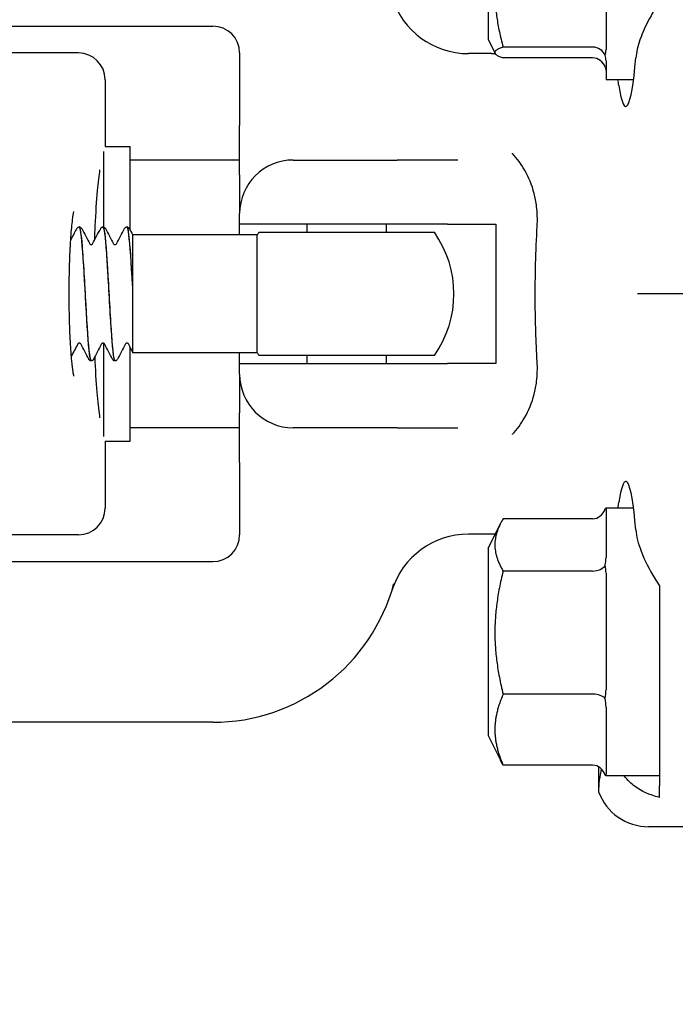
# Model space of a CAD drawing. Header units: inches. Extents: x 18 to 846, y -67 to 561.
# Tile 337 of 656: x 319.29 to 320.82, y 508.61 to 510.91. Entities that reach past the tile are written whole.
import ezdxf

# ---------------------------------------------------------------- set-up
doc = ezdxf.new("R2010")
doc.units = ezdxf.units.IN
doc.header["$LTSCALE"] = 24
doc.header["$MEASUREMENT"] = 0
doc.layers.add('Dimension (ANSI)', color=7, linetype='Continuous', lineweight=25)
doc.layers.add('Visible (ANSI)', color=7, linetype='Continuous', lineweight=30)
doc.styles.add('Note Text (ANSI)', font='tahoma.ttf')
doc.dimstyles.new('SB Fraction-16 (ANSI)', dxfattribs={"dimscale": 24, "dimtxt": 0.125, "dimasz": 0.098425, "dimexe": 0.125, "dimexo": 0.0625, "dimgap": 0.031496, "dimtad": 0, "dimtih": 1, "dimtoh": 1, "dimdec": 4, "dimrnd": 1e-08, "dimzin": 0, "dimdsep": 46, "dimlunit": 5, "dimtxsty": 'Note Text (ANSI)', "dimcen": 0.09, "dimdle": 0.393701, "dimclrd": 256, "dimclre": 256, "dimclrt": 256, "dimadec": 0, "dimazin": 3, "dimtfac": 0.96, "dimtofl": 0, "dimtmove": 0, "dimatfit": 3, "dimfxl": 1, "dimfrac": 2, "dimtolj": 1, "dimtzin": 12, "dimlwd": -1, "dimlwe": -1, "dimarcsym": 0})

# ---------------------------------------------------------------- blocks, each defined once
blk = doc.blocks.new('*D18')
at = {"layer": 'Defpoints', "color": 0, "transparency": 16777216}
for p in [(331.6784, 544.0067), (242.8595, 406.0067), (331.6784, 406.0067)]:
    blk.add_point(p, dxfattribs=at)
at = {"layer": 'Dimension (ANSI)', "transparency": 16777216}
for p, q in [((330.1784, 544.0067), (239.8595, 544.0067)), ((242.8595, 541.6445), (242.8595, 486.3311)), ((242.8595, 408.3689), (242.8595, 481.6823)), ((330.1784, 406.0067), (239.8595, 406.0067))]:
    blk.add_line(p, q, dxfattribs=at)
for points in [[(242.4658, 541.6445), (243.2532, 541.6445), (242.8595, 544.0067)], [(242.4658, 408.3689), (243.2532, 408.3689), (242.8595, 406.0067)]]:
    blk.add_solid(points, dxfattribs=at)
at = {"layer": 'Dimension (ANSI)', "transparency": 16777216, "insert": (239.783, 485.5752), "char_height": 3, "attachment_point": 1, "style": 'Note Text (ANSI)'}
blk.add_mtext('\\A1;138', dxfattribs=at)

msp = doc.modelspace()

# ---------------------------------------------------------------- linework, layer by layer
at = {"layer": 'Visible (ANSI)'}
for p, q in [((320.38439, 511.30224), (320.38439, 510.86474)), ((320.65939, 511.08808), (320.65939, 510.84118)), ((318.69189, 510.89599), (319.74189, 510.89599)), ((320.38439, 510.86474), (320.40049, 510.83254)), ((320.62814, 510.84702), (320.41935, 510.84702)), ((319.42807, 510.83349), (319.16001, 510.83349)), ((319.80439, 510.83349), (319.80439, 510.66442)), ((320.39203, 510.83182), (320.33862, 510.83182)), ((320.62814, 510.82186), (320.41935, 510.82186)), ((320.65939, 510.81518), (320.65939, 510.77099)), ((319.49057, 510.77099), (319.49057, 510.61474)), ((320.72361, 510.77099), (320.65939, 510.77099)), ((319.80439, 510.54901), (319.80439, 510.66442)), ((319.48676, 510.60355), (319.48676, 510.42716)), ((319.49057, 510.61474), (319.54926, 510.61474)), ((319.54926, 510.41922), (319.54926, 510.61474)), ((319.80439, 510.58349), (319.54926, 510.58349)), ((319.92939, 510.58349), (320.17185, 510.58349)), ((320.31365, 510.58349), (320.17185, 510.58349)), ((319.80439, 510.54901), (319.80439, 510.45849)), ((319.80439, 510.43349), (319.80439, 510.45849)), ((319.80439, 510.40849), (319.80439, 510.43349)), ((320.28931, 510.43349), (319.80439, 510.43349)), ((319.96189, 510.41474), (319.96189, 510.43349)), ((320.14689, 510.41474), (320.14689, 510.43349)), ((320.28931, 510.43349), (320.40216, 510.43349)), ((320.40216, 510.43349), (320.40216, 510.10849)), ((319.43045, 510.42724), (319.42987, 510.42724)), ((319.48606, 510.42724), (319.48548, 510.42724)), ((319.54167, 510.42724), (319.54109, 510.42724)), ((319.55439, 510.40944), (319.55439, 510.36112)), ((319.8456, 510.40849), (319.55439, 510.40849)), ((319.8456, 510.13349), (319.8456, 510.40849)), ((319.84985, 510.41474), (320.25893, 510.41474)), ((319.55439, 510.36112), (319.55439, 510.29193)), ((319.55439, 510.29193), (319.55439, 510.28171)), ((319.55439, 510.28171), (319.55439, 510.20777)), ((320.85778, 510.27099), (320.73318, 510.27099)), ((319.55439, 510.20777), (319.55439, 510.13646)), ((319.48676, 510.15582), (319.48676, 509.93843)), ((319.54926, 509.92724), (319.54926, 510.14573)), ((319.55439, 510.13646), (319.55439, 510.13349)), ((319.8456, 510.13349), (319.55439, 510.13349)), ((319.80439, 510.10849), (319.80439, 510.13349)), ((319.45826, 510.11474), (319.45768, 510.11474)), ((319.51387, 510.11474), (319.51329, 510.11474)), ((320.25893, 510.12724), (319.84985, 510.12724)), ((319.96189, 510.10849), (319.96189, 510.12724)), ((320.14689, 510.10849), (320.14689, 510.12724)), ((319.80439, 510.08349), (319.80439, 510.10849)), ((319.80439, 510.10849), (320.28931, 510.10849)), ((320.40216, 510.10849), (320.28931, 510.10849)), ((319.80439, 510.08349), (319.80439, 509.99297)), ((319.80439, 509.87756), (319.80439, 509.99297)), ((319.80439, 509.95849), (319.54926, 509.95849)), ((320.17185, 509.95849), (319.92939, 509.95849)), ((320.17185, 509.95849), (320.31365, 509.95849)), ((319.49057, 509.92724), (319.49057, 509.77099)), ((319.49057, 509.92724), (319.54926, 509.92724)), ((319.80439, 509.87756), (319.80439, 509.70849)), ((320.65939, 509.77099), (320.65939, 509.65582)), ((320.72361, 509.77099), (320.65939, 509.77099)), ((320.62814, 509.74607), (320.41935, 509.74607)), ((320.38439, 509.67724), (320.41293, 509.73434)), ((319.42807, 509.70849), (319.16001, 509.70849)), ((320.39203, 509.71017), (320.33862, 509.71017)), ((320.38439, 509.67724), (320.38439, 509.23974)), ((318.69189, 509.64599), (319.74189, 509.64599)), ((320.62814, 509.62407), (320.41935, 509.62407)), ((320.65939, 509.6187), (320.65939, 509.34731)), ((320.62814, 509.33649), (320.41935, 509.33649)), ((320.78439, 509.33844), (320.78439, 509.19241)), ((320.65939, 509.30623), (320.65939, 509.14997)), ((319.74189, 509.27099), (318.69189, 509.27099)), ((320.38439, 509.23974), (320.41293, 509.18265)), ((320.62814, 509.17091), (320.41935, 509.17091)), ((320.64203, 509.16717), (320.64203, 509.10871)), ((320.78439, 509.17697), (320.78439, 509.1229)), ((320.65939, 509.14603), (320.65939, 509.14599)), ((320.78439, 509.14599), (320.65939, 509.14599)), ((320.78439, 509.09571), (320.78439, 509.1229)), ((321.25939, 509.02724), (320.75891, 509.02724))]:
    msp.add_line(p, q, dxfattribs=at)
for centre, radius, start, end in [((320.33862, 511.01932), 0.1875, 197.29662, 270), ((319.74189, 510.83349), 0.0625, 0, 90), ((319.42807, 510.77099), 0.0625, 0, 90), ((320.39203, 511.08182), 0.25, 270, 272.01441), ((319.92939, 510.45849), 0.125, 90, 180), ((320.05439, 510.27099), 0.25, 144.90037, 146.63299), ((320.05439, 510.27099), 0.25, 324.90037, 35.09963), ((320.05439, 510.27099), 0.25, 213.36701, 215.09963), ((319.92939, 510.08349), 0.125, 180, 270), ((319.42807, 509.77099), 0.0625, 270, 0), ((319.74189, 509.70849), 0.0625, 270, 0), ((320.33862, 509.52267), 0.1875, 90, 162.70338), ((320.39203, 509.46017), 0.25, 87.99498, 90), ((319.74189, 509.70849), 0.4375, 270, 344.98183)]:
    msp.add_arc(centre, radius, start, end, dxfattribs=at)
for centre, major_axis, ratio, start_param, end_param in [((320.62814, 510.81746), (0.03125, 0), 0.9458753, 0.3466468, 1.5707963), ((320.62814, 510.78916), (0, 0.0327), 0.9555533, 5.0590358, 6.2831853), ((320.70547, 511.08349), (0, 0.375), 0.0874887, 2.6230455, 3.9395987), ((320.70547, 509.45849), (0, 0.375), 0.0874887, 5.4851792, 6.8017325), ((320.62814, 509.78202), (0, -0.03595), 0.8693335, 0, 1.2241495), ((320.62814, 509.64477), (0.03125, 0), 0.662309, 4.712389, 5.9365385), ((320.62814, 509.32124), (0.03125, 0), 0.4879975, 0.3466468, 1.5707963), ((320.62814, 509.13497), (0, -0.03595), 0.8693335, 1.9174431, 3.1415927), ((320.75987, 509.15272), (-0.08906, -0.08906), 0.9924325, 5.8523356, 7.0647854)]:
    msp.add_ellipse(centre, major_axis=major_axis, ratio=ratio, start_param=start_param, end_param=end_param, dxfattribs=at)
for points, weights in [([(320.41935, 511.10865), (320.38327, 510.97784), (320.41935, 510.84702)], [1.04422863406, 1.20577136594, 1.04422863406]), ([(320.41935, 510.84702), (320.38327, 510.83444), (320.41935, 510.82186)], [1.04422863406, 1.20577136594, 1.04422863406]), ([(320.41935, 509.74607), (320.38327, 509.68507), (320.41935, 509.62407)], [1.04422863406, 1.20577136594, 1.04422863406]), ([(320.41935, 509.62407), (320.38327, 509.48028), (320.41935, 509.33649)], [1.04422863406, 1.20577136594, 1.04422863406]), ([(320.78439, 509.58959), (320.78439, 509.46474), (320.78439, 509.33844)], [0.999914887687, 0.999912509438, 0.999993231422]), ([(320.41935, 509.33649), (320.38327, 509.2537), (320.41935, 509.17091)], [1.04422863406, 1.20577136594, 1.04422863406]), ([(320.41935, 509.17091), (320.4158, 509.17691), (320.41293, 509.18265)], [1.04422863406, 1.05817173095, 1.06970791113])]:
    msp.add_rational_spline(points, weights, degree=2, dxfattribs=at)
for points, knots in [([(320.78439, 510.95239), (320.77685, 510.94159), (320.77009, 510.93056), (320.75432, 510.90245), (320.7451, 510.88282), (320.73348, 510.84909), (320.73007, 510.83468), (320.72896, 510.82169)], [1.39731378, 1.39731378, 1.39731378, 1.39731378, 1.49356897, 1.49356897, 1.66386875, 1.66386875, 1.79881771, 1.79881771, 1.79881771, 1.79881771]), ([(320.49879, 510.42871), (320.49926, 510.43674), (320.49937, 510.44471), (320.49888, 510.46026), (320.4983, 510.46782), (320.49612, 510.48559), (320.49423, 510.49564), (320.48666, 510.52506), (320.47919, 510.54328), (320.46147, 510.57402), (320.45212, 510.58675), (320.44126, 510.59902), (320.4411, 510.59919), (320.44094, 510.59937)], [0, 0, 0, 0, 0.06351999, 0.06351999, 0.12513045, 0.12513045, 0.2104042, 0.2104042, 0.38193929, 0.38193929, 0.52164881, 0.52164881, 0.52372315, 0.52372315, 0.52372315, 0.52372315]), ([(319.4662, 510.39693), (319.4666, 510.40808), (319.46704, 510.41897), (319.46896, 510.46023), (319.4708, 510.4882), (319.47467, 510.53119), (319.47663, 510.5477), (319.47855, 510.56025)], [0.3819937, 0.3819937, 0.3819937, 0.3819937, 0.48894567, 0.48894567, 0.79947629, 0.79947629, 1.05331269, 1.05331269, 1.05331269, 1.05331269]), ([(319.41781, 510.07894), (319.41781, 510.07894), (319.41769, 510.07934), (319.41714, 510.08165), (319.41648, 510.08485), (319.4148, 510.09542), (319.41371, 510.1041), (319.41147, 510.12708), (319.41036, 510.14226), (319.40846, 510.17713), (319.40772, 510.19708), (319.40677, 510.23919), (319.40658, 510.26139), (319.4068, 510.30542), (319.40722, 510.32726), (319.4086, 510.36807), (319.40956, 510.38706), (319.41185, 510.41968), (319.41319, 510.43351), (319.41572, 510.45315), (319.41703, 510.45998), (319.41773, 510.46276), (319.41781, 510.46304), (319.41781, 510.46304)], [-1.2869324, -1.2869324, -1.2869324, -1.2869324, -1.2221786, -1.2221786, -1.0687063, -1.0687063, -0.8381878, -0.8381878, -0.555105, -0.555105, -0.2516711, -0.2516711, 0.0580557, 0.0580557, 0.3688709, 0.3688709, 0.6770655, 0.6770655, 0.9746383, 0.9746383, 1.233525, 1.233525, 1.2869324, 1.2869324, 1.2869324, 1.2869324]), ([(319.42453, 510.42351), (319.42486, 510.42414), (319.42526, 510.42481), (319.4264, 510.42591), (319.4269, 510.42631), (319.42819, 510.42696), (319.429, 510.4272), (319.42984, 510.42724)], [0, 0, 0, 0, 0.022095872, 0.022095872, 0.033561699, 0.033561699, 0.045438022, 0.045438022, 0.045438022, 0.045438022]), ([(319.42984, 510.42712), (319.43214, 510.42696), (319.43444, 510.4109), (319.43674, 510.38245), (319.43957, 510.34746), (319.4424, 510.29466), (319.44523, 510.2454), (319.44805, 510.19626), (319.45087, 510.15195), (319.45369, 510.13029), (319.45502, 510.1201), (319.45635, 510.11505), (319.45768, 510.11507)], [84.8201408, 84.8201408, 84.8201408, 84.8201408, 85.5995394, 85.5995394, 85.5995394, 86.558303, 86.558303, 86.558303, 87.5147256, 87.5147256, 87.5147256, 87.9645943, 87.9645943, 87.9645943, 87.9645943]), ([(319.45828, 510.11504), (319.45655, 510.11507), (319.45482, 510.1238), (319.45308, 510.14069), (319.45027, 510.16805), (319.44747, 510.21611), (319.44466, 510.26568), (319.44185, 510.31523), (319.43904, 510.36499), (319.43623, 510.39511), (319.4343, 510.41577), (319.43238, 510.42681), (319.43045, 510.427)], [-94.2506405, -94.2506405, -94.2506405, -94.2506405, -93.6632144, -93.6632144, -93.6632144, -92.7109946, -92.7109946, -92.7109946, -91.7590058, -91.7590058, -91.7590058, -91.106187, -91.106187, -91.106187, -91.106187]), ([(319.43048, 510.42724), (319.43161, 510.42718), (319.43268, 510.42676), (319.43415, 510.42578), (319.43463, 510.42525), (319.43534, 510.42433), (319.43558, 510.42391), (319.4358, 510.42351)], [0, 0, 0, 0, 0.015967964, 0.015967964, 0.031253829, 0.031253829, 0.045415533, 0.045415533, 0.045415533, 0.045415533]), ([(319.48014, 510.42351), (319.48047, 510.42414), (319.48087, 510.42481), (319.48201, 510.42591), (319.48251, 510.42631), (319.4838, 510.42696), (319.48461, 510.4272), (319.48546, 510.42724)], [0, 0, 0, 0, 0.022095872, 0.022095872, 0.033561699, 0.033561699, 0.045438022, 0.045438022, 0.045438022, 0.045438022]), ([(319.48546, 510.42708), (319.4861, 510.42719), (319.48674, 510.42607), (319.48738, 510.42366), (319.49022, 510.41297), (319.49307, 510.37713), (319.49591, 510.33074), (319.49874, 510.28461), (319.50157, 510.22931), (319.5044, 510.18718), (319.50721, 510.14524), (319.51002, 510.11745), (319.51284, 510.11494), (319.51299, 510.11481), (319.51314, 510.11475), (319.51329, 510.11475)], [91.1033261, 91.1033261, 91.1033261, 91.1033261, 91.3207683, 91.3207683, 91.3207683, 92.2845846, 92.2845846, 92.2845846, 93.2431504, 93.2431504, 93.2431504, 94.1972517, 94.1972517, 94.1972517, 94.2477796, 94.2477796, 94.2477796, 94.2477796]), ([(319.51389, 510.11488), (319.51331, 510.11478), (319.51272, 510.11571), (319.51214, 510.11772), (319.50932, 510.12737), (319.50651, 510.16174), (319.5037, 510.20708), (319.50088, 510.25241), (319.49807, 510.30749), (319.49526, 510.35029), (319.49244, 510.39308), (319.48963, 510.42246), (319.48682, 510.42668), (319.48657, 510.42705), (319.48631, 510.42723), (319.48606, 510.42721)], [-100.5338258, -100.5338258, -100.5338258, -100.5338258, -100.3354652, -100.3354652, -100.3354652, -99.3815473, -99.3815473, -99.3815473, -98.4278806, -98.4278806, -98.4278806, -97.4744623, -97.4744623, -97.4744623, -97.3893723, -97.3893723, -97.3893723, -97.3893723]), ([(319.48609, 510.42724), (319.48722, 510.42718), (319.48829, 510.42676), (319.48976, 510.42578), (319.49024, 510.42525), (319.49095, 510.42433), (319.49119, 510.42391), (319.49141, 510.42351)], [0, 0, 0, 0, 0.015967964, 0.015967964, 0.031253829, 0.031253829, 0.045415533, 0.045415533, 0.045415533, 0.045415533]), ([(319.53575, 510.42351), (319.53608, 510.42414), (319.53648, 510.42481), (319.53762, 510.42591), (319.53812, 510.42631), (319.53941, 510.42696), (319.54022, 510.4272), (319.54107, 510.42724)], [0, 0, 0, 0, 0.022095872, 0.022095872, 0.033561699, 0.033561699, 0.045438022, 0.045438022, 0.045438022, 0.045438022]), ([(319.54107, 510.42697), (319.54296, 510.42689), (319.54485, 510.4164), (319.54674, 510.39654), (319.54929, 510.36974), (319.55184, 510.32663), (319.55439, 510.28171)], [97.3865114, 97.3865114, 97.3865114, 97.3865114, 98.0270057, 98.0270057, 98.0270057, 98.8915068, 98.8915068, 98.8915068, 98.8915068]), ([(319.55439, 510.29193), (319.55157, 510.34123), (319.54875, 510.38648), (319.54593, 510.4095), (319.54451, 510.4211), (319.54309, 510.4269), (319.54167, 510.42691)], [-105.1089244, -105.1089244, -105.1089244, -105.1089244, -104.1537068, -104.1537068, -104.1537068, -103.6725576, -103.6725576, -103.6725576, -103.6725576]), ([(319.5417, 510.42724), (319.54283, 510.42718), (319.5439, 510.42676), (319.54537, 510.42578), (319.54585, 510.42525), (319.54656, 510.42433), (319.54681, 510.42391), (319.54702, 510.42351)], [0, 0, 0, 0, 0.015967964, 0.015967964, 0.031253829, 0.031253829, 0.045415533, 0.045415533, 0.045415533, 0.045415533]), ([(320.49879, 510.11328), (320.4961, 510.15903), (320.49458, 510.20597), (320.49409, 510.2827), (320.49437, 510.31197), (320.49587, 510.37068), (320.4971, 510.39995), (320.49879, 510.42871)], [0, 0, 0, 0, 0.36185351, 0.36185351, 0.58513386, 0.58513386, 0.81257268, 0.81257268, 0.81257268, 0.81257268]), ([(319.45459, 510.38768), (319.45459, 510.38768), (319.45467, 510.38752), (319.45522, 510.38699), (319.45556, 510.38671), (319.45657, 510.38624), (319.45727, 510.38606), (319.45797, 510.38606)], [0.003893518, 0.003893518, 0.003893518, 0.003893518, 0.02135506, 0.02135506, 0.032660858, 0.032660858, 0.044379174, 0.044379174, 0.044379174, 0.044379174]), ([(319.45797, 510.38606), (319.45904, 510.38606), (319.46004, 510.3865), (319.461, 510.38721), (319.46119, 510.38746), (319.46132, 510.38765), (319.46134, 510.38768), (319.46134, 510.38768)], [0, 0, 0, 0, 0.017919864, 0.017919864, 0.032518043, 0.032518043, 0.040461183, 0.040461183, 0.040461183, 0.040461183]), ([(319.5102, 510.38768), (319.5102, 510.38768), (319.51028, 510.38752), (319.51083, 510.38699), (319.51117, 510.38671), (319.51218, 510.38624), (319.51288, 510.38606), (319.51358, 510.38606)], [0.003893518, 0.003893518, 0.003893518, 0.003893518, 0.02135506, 0.02135506, 0.032660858, 0.032660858, 0.044379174, 0.044379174, 0.044379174, 0.044379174]), ([(319.51358, 510.38606), (319.51465, 510.38606), (319.51565, 510.3865), (319.51661, 510.38721), (319.5168, 510.38746), (319.51693, 510.38765), (319.51695, 510.38768), (319.51695, 510.38768)], [0, 0, 0, 0, 0.017919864, 0.017919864, 0.032518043, 0.032518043, 0.040461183, 0.040461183, 0.040461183, 0.040461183]), ([(319.43016, 510.15593), (319.42909, 510.15593), (319.42809, 510.15548), (319.42713, 510.15478), (319.42694, 510.15452), (319.42681, 510.15433), (319.42679, 510.1543), (319.42679, 510.1543)], [0, 0, 0, 0, 0.017919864, 0.017919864, 0.032518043, 0.032518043, 0.040461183, 0.040461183, 0.040461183, 0.040461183]), ([(319.43353, 510.15431), (319.43351, 510.15434), (319.43343, 510.1545), (319.43291, 510.15499), (319.43257, 510.15527), (319.43156, 510.15575), (319.43086, 510.15593), (319.43016, 510.15593)], [0.005742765, 0.005742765, 0.005742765, 0.005742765, 0.02135506, 0.02135506, 0.032660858, 0.032660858, 0.044379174, 0.044379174, 0.044379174, 0.044379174]), ([(319.48577, 510.15593), (319.4847, 510.15593), (319.4837, 510.15548), (319.48274, 510.15478), (319.48255, 510.15452), (319.48242, 510.15433), (319.4824, 510.1543), (319.4824, 510.1543)], [0, 0, 0, 0, 0.017919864, 0.017919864, 0.032518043, 0.032518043, 0.040461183, 0.040461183, 0.040461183, 0.040461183]), ([(319.48914, 510.15431), (319.48913, 510.15434), (319.48904, 510.1545), (319.48852, 510.15499), (319.48818, 510.15527), (319.48717, 510.15575), (319.48647, 510.15593), (319.48577, 510.15593)], [0.005742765, 0.005742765, 0.005742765, 0.005742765, 0.02135506, 0.02135506, 0.032660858, 0.032660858, 0.044379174, 0.044379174, 0.044379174, 0.044379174]), ([(319.54138, 510.15593), (319.54031, 510.15593), (319.53931, 510.15548), (319.53835, 510.15478), (319.53816, 510.15452), (319.53803, 510.15433), (319.53801, 510.1543), (319.53801, 510.1543)], [0, 0, 0, 0, 0.017919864, 0.017919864, 0.032518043, 0.032518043, 0.040461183, 0.040461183, 0.040461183, 0.040461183]), ([(319.54475, 510.15431), (319.54474, 510.15434), (319.54465, 510.1545), (319.54413, 510.15499), (319.54379, 510.15527), (319.54278, 510.15575), (319.54209, 510.15593), (319.54138, 510.15593)], [0.005742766, 0.005742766, 0.005742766, 0.005742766, 0.02135506, 0.02135506, 0.032660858, 0.032660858, 0.044379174, 0.044379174, 0.044379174, 0.044379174]), ([(319.45765, 510.11474), (319.45652, 510.1148), (319.45545, 510.11523), (319.45398, 510.11621), (319.4535, 510.11673), (319.45279, 510.11766), (319.45255, 510.11807), (319.45233, 510.11848)], [0, 0, 0, 0, 0.015967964, 0.015967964, 0.031253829, 0.031253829, 0.045415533, 0.045415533, 0.045415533, 0.045415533]), ([(319.4636, 510.11848), (319.46327, 510.11784), (319.46287, 510.11717), (319.46173, 510.11607), (319.46123, 510.11568), (319.45994, 510.11503), (319.45913, 510.11478), (319.45828, 510.11474)], [0, 0, 0, 0, 0.022095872, 0.022095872, 0.033561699, 0.033561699, 0.045438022, 0.045438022, 0.045438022, 0.045438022]), ([(319.47855, 509.98174), (319.4783, 509.98333), (319.47806, 509.98499), (319.47575, 510.00111), (319.47373, 510.01977), (319.46998, 510.06574), (319.46829, 510.09386), (319.46699, 510.12454), (319.46699, 510.12473), (319.46698, 510.12492)], [-1.05329978, -1.05329978, -1.05329978, -1.05329978, -1.02120529, -1.02120529, -0.75117882, -0.75117882, -0.44920632, -0.44920632, -0.44731496, -0.44731496, -0.44731496, -0.44731496]), ([(319.51326, 510.11474), (319.51213, 510.1148), (319.51106, 510.11523), (319.50959, 510.11621), (319.50911, 510.11673), (319.5084, 510.11766), (319.50816, 510.11807), (319.50794, 510.11848)], [0, 0, 0, 0, 0.015967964, 0.015967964, 0.031253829, 0.031253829, 0.045415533, 0.045415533, 0.045415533, 0.045415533]), ([(319.51921, 510.11848), (319.51888, 510.11784), (319.51848, 510.11717), (319.51734, 510.11607), (319.51684, 510.11568), (319.51555, 510.11503), (319.51474, 510.11478), (319.51389, 510.11474)], [0, 0, 0, 0, 0.022095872, 0.022095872, 0.033561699, 0.033561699, 0.045438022, 0.045438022, 0.045438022, 0.045438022]), ([(320.44094, 509.94261), (320.4411, 509.94279), (320.44126, 509.94297), (320.45212, 509.95523), (320.46147, 509.96797), (320.47919, 509.9987), (320.48666, 510.01692), (320.49423, 510.04635), (320.49612, 510.0564), (320.4983, 510.07416), (320.49888, 510.08172), (320.49937, 510.09728), (320.49926, 510.10524), (320.49879, 510.11328)], [-0.0020759, -0.0020759, -0.0020759, -0.0020759, 0, 0, 0.13981454, 0.13981454, 0.31147859, 0.31147859, 0.39681645, 0.39681645, 0.45847322, 0.45847322, 0.52204096, 0.52204096, 0.52204096, 0.52204096]), ([(320.72896, 509.72029), (320.73025, 509.70515), (320.73465, 509.6882), (320.74935, 509.64919), (320.76073, 509.62678), (320.77666, 509.60105), (320.78038, 509.59534), (320.78439, 509.58959)], [0.55181372, 0.55181372, 0.55181372, 0.55181372, 0.71000954, 0.71000954, 0.90366002, 0.90366002, 0.95550669, 0.95550669, 0.95550669, 0.95550669]), ([(320.78439, 509.09571), (320.78385, 509.09582), (320.78331, 509.09594), (320.76143, 509.10091), (320.74174, 509.11012), (320.71812, 509.12758), (320.70933, 509.13604), (320.70199, 509.146)], [1.27338526, 1.27338526, 1.27338526, 1.27338526, 1.27873688, 1.27873688, 1.4959744, 1.4959744, 1.6337228, 1.6337228, 1.6337228, 1.6337228])]:
    msp.add_open_spline(points, degree=3, knots=knots, dxfattribs=at)
for points in [[(320.65753, 510.82751), (320.6589, 510.83188), (320.65939, 510.83661), (320.65939, 510.84118)], [(320.65939, 510.81518), (320.65939, 510.81889), (320.6589, 510.82314), (320.65753, 510.82751)], [(320.65753, 510.80027), (320.6589, 510.79705), (320.65939, 510.79401), (320.65939, 510.79144)], [(320.68921, 510.75779), (320.68857, 510.76195), (320.68789, 510.76635), (320.68718, 510.77099)], [(319.41023, 510.39624), (319.415, 510.40533), (319.41977, 510.41442), (319.42453, 510.42351)], [(319.4358, 510.42351), (319.44206, 510.41155), (319.44832, 510.3996), (319.45461, 510.38766)], [(319.46133, 510.38766), (319.46761, 510.3996), (319.47388, 510.41155), (319.48014, 510.42351)], [(319.49141, 510.42351), (319.49767, 510.41155), (319.50393, 510.3996), (319.51022, 510.38766)], [(319.51694, 510.38766), (319.52322, 510.3996), (319.52949, 510.41155), (319.53575, 510.42351)], [(319.54702, 510.42351), (319.54947, 510.41882), (319.55193, 510.41413), (319.55439, 510.40944)], [(319.4268, 510.15433), (319.42176, 510.14474), (319.41673, 510.13516), (319.4117, 510.12557)], [(319.45233, 510.11848), (319.44607, 510.13043), (319.4398, 510.14238), (319.43352, 510.15433)], [(319.48241, 510.15433), (319.47613, 510.14238), (319.46986, 510.13043), (319.4636, 510.11848)], [(319.50794, 510.11848), (319.50168, 510.13043), (319.49542, 510.14238), (319.48913, 510.15433)], [(319.53802, 510.15433), (319.53174, 510.14238), (319.52547, 510.13043), (319.51921, 510.11848)], [(319.55439, 510.13597), (319.55118, 510.14209), (319.54796, 510.14821), (319.54475, 510.15433)], [(320.65939, 509.77096), (320.65939, 509.77085), (320.6589, 509.77046), (320.65753, 509.7698)], [(320.68718, 509.77099), (320.68788, 509.77563), (320.68857, 509.78003), (320.68921, 509.78419)], [(320.65753, 509.63773), (320.6589, 509.64398), (320.65939, 509.65022), (320.65939, 509.65582)], [(320.65939, 509.6187), (320.65939, 509.62491), (320.6589, 509.63149), (320.65753, 509.63773)], [(320.65753, 509.32642), (320.6589, 509.33333), (320.65939, 509.34055), (320.65939, 509.34731)], [(320.65939, 509.30623), (320.65939, 509.31255), (320.6589, 509.31952), (320.65753, 509.32642)], [(320.78439, 509.19241), (320.78416, 509.1871), (320.78416, 509.18194), (320.78439, 509.17697)], [(320.64847, 509.16227), (320.6444, 509.14507), (320.64203, 509.12669), (320.64203, 509.10871)], [(320.65753, 509.14718), (320.6589, 509.14785), (320.65939, 509.14882), (320.65939, 509.14997)], [(320.65939, 509.14603), (320.65939, 509.14613), (320.6589, 509.14652), (320.65753, 509.14718)]]:
    msp.add_open_spline(points, degree=3, dxfattribs=at)

# ---------------------------------------------------------------- dimensions: what is measured, and where the dimension line sits
at = {"layer": 'Dimension (ANSI)'}
dim = msp.add_linear_dim(base=(242.85953, 406.00673), p1=(331.67843, 544.00673), p2=(331.67843, 406.00673), angle=90, dimstyle='SB Fraction-16 (ANSI)', override={"dimgap": 0.031496, "dimdec": 4, "dimtol": 0, "dimlim": 0, "dimtp": 0, "dimtm": 0, "dimtdec": 2, "dimatfit": 1}, dxfattribs=at)
dim.commit()
dim.dimension.update_dxf_attribs({"geometry": '*D18', "text_midpoint": (242.85953, 484.00673), "dimtype": 160})

doc.saveas('drawing.dxf')
